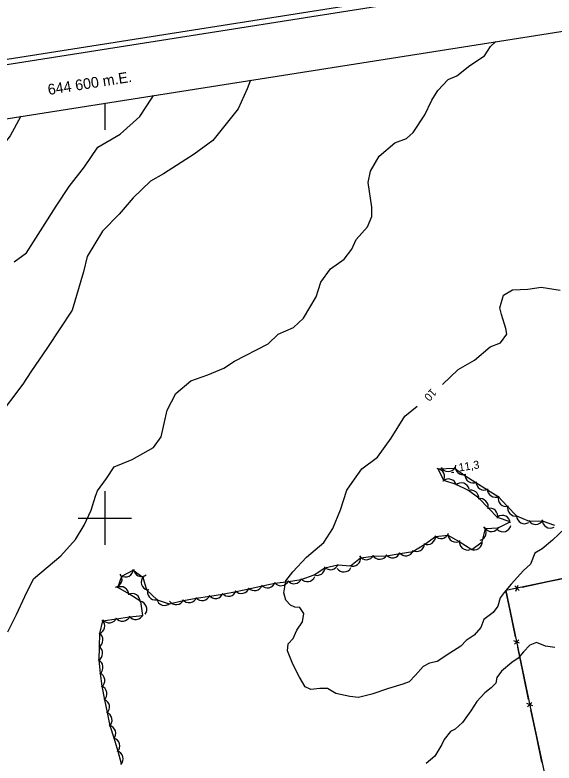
# Model space of a CAD drawing. Extents: x 643342 to 646936, y 5873857 to 5876103.
# Drawn here: x 644566.3 to 644768.4, y 5875508.2 to 5875788.4 of the extents above; entities that cross this region are included whole.
import ezdxf

# ---------------------------------------------------------------- set-up
doc = ezdxf.new("R2010")
doc.units = 0
for name, color, linetype in [('Niveau 1', 7, 'Continuous'), ('Niveau 2', 7, 'Continuous'), ('Niveau 3', 7, 'Continuous'), ('Niveau 37', 7, 'Continuous'), ('Niveau 44', 7, 'Continuous'), ('Niveau 60', 7, 'Continuous'), ('Niveau 61', 7, 'Continuous')]:
    doc.layers.add(name, color=color, linetype=linetype)

msp = doc.modelspace()

# ---------------------------------------------------------------- linework, layer by layer
at = {"layer": 'Niveau 1'}
for points in [[(644726.53, 5875650.06), (644732.42, 5875655.64), (644738.54, 5875659.11), (644744.45, 5875664.08), (644748.25, 5875665.64), (644750.67, 5875668.9), (644750.24, 5875671.02), (644748.64, 5875676.25), (644748.05, 5875678.76), (644749.35, 5875683.43), (644752.75, 5875685.49), (644758.53, 5875685.77), (644763.57, 5875686.46), (644770.68, 5875685.4)], [(644669.51, 5875567.34), (644667.76, 5875569.23), (644667.03, 5875572.03), (644667.78, 5875576.43), (644670.43, 5875579.83), (644675.5, 5875585.32), (644682.01, 5875590.82), (644685.42, 5875596.04), (644688.24, 5875603.08), (644690.69, 5875610.44), (644692.62, 5875613.36), (644696.33, 5875618.37), (644702.19, 5875622.76), (644707.33, 5875629.89), (644712.36, 5875638.17), (644716.98, 5875641.92)], [(644772.58, 5875596.21), (644767.78, 5875591.69), (644763.92, 5875588.42), (644761.17, 5875586.77), (644759.46, 5875582.75), (644756.85, 5875580.29), (644752.28, 5875575.2), (644749.68, 5875572.04), (644748.11, 5875570.15), (644747.31, 5875566.98), (644745.56, 5875564.65), (644742.09, 5875562)], [(644742.09, 5875562), (644740.86, 5875559.02), (644738.41, 5875556.11), (644735.4, 5875554.08), (644733.39, 5875552.02), (644729.23, 5875549.36), (644724.58, 5875546.31), (644721.68, 5875545.63), (644719.24, 5875544.36), (644716.41, 5875541.12), (644714.03, 5875538.62), (644711.62, 5875537.7), (644706.3, 5875536.1), (644700.05, 5875534.01), (644695.05, 5875532.79), (644691.82, 5875533.08), (644686.59, 5875534.24), (644683.44, 5875536.18), (644680.59, 5875536.15), (644677.2, 5875535.73), (644675.07, 5875536.76), (644672.87, 5875540.37), (644670.37, 5875545.23), (644668.39, 5875550.2), (644668.72, 5875552.92), (644670.51, 5875554.84), (644671.96, 5875558.02), (644674.05, 5875561.14), (644674.57, 5875564.28), (644673.03, 5875566.43), (644671.21, 5875566.61), (644669.51, 5875567.34)]]:
    msp.add_lwpolyline(points, dxfattribs=at)
at = {"layer": 'Niveau 2'}
for points in [[(644618.16, 5875626.44), (644621.04, 5875630.46), (644623.37, 5875640.39), (644626.63, 5875646.66), (644632.25, 5875651.38), (644638.57, 5875653.59), (644644.51, 5875656.12), (644648.58, 5875658.71), (644661.24, 5875665.23), (644664.98, 5875668.84), (644670.68, 5875671.34), (644674.43, 5875674.84), (644679.14, 5875682.87), (644680.95, 5875688.41), (644684.5, 5875693.3), (644689.63, 5875696.97), (644692.54, 5875700.68), (644694.23, 5875704.34), (644698.43, 5875709.11), (644700.1, 5875713), (644700, 5875716.5), (644698.73, 5875725.69), (644699.6, 5875729.98), (644702.8, 5875735.52), (644708.72, 5875740.55), (644713.1, 5875742.17), (644715.5, 5875744.43), (644719.88, 5875751.01), (644722.5, 5875756.5), (644724.83, 5875760.16), (644728.62, 5875764.29), (644731.93, 5875765.58), (644736.79, 5875769.45), (644742.3, 5875773.15), (644744.59, 5875776.63), (644746.48, 5875778.5)], [(644654.5, 5875764.03), (644653.34, 5875760.72), (644649.96, 5875753.27), (644640.46, 5875741.41), (644633.47, 5875736.34), (644621.92, 5875728.87), (644617.03, 5875726.2), (644610.62, 5875719.89), (644605.36, 5875713.79), (644599.06, 5875707.48), (644593.3, 5875697.94), (644591.97, 5875692.18), (644587.71, 5875677.84), (644578.5, 5875663.87), (644572.22, 5875654.73), (644569.15, 5875650.11), (644559.47, 5875637.38)], [(644565.94, 5875695.92), (644570.54, 5875699.38), (644576.66, 5875708.98), (644581.77, 5875716.84), (644586.58, 5875724.2), (644592.33, 5875731.52), (644597.37, 5875738.9), (644605.69, 5875743.75), (644613.13, 5875750.39), (644617.51, 5875757.24), (644618.19, 5875758.32)], [(644568.54, 5875750.51), (644568.37, 5875750.24), (644564.46, 5875743.13), (644559.78, 5875737.42), (644555.27, 5875729.9), (644548.26, 5875722.1), (644542.5, 5875717.23), (644539.36, 5875712.54), (644533.44, 5875702.47), (644530.05, 5875697.87), (644523.64, 5875686.75), (644517.22, 5875680.06), (644507.45, 5875671.46), (644501.51, 5875667.16), (644493.06, 5875657.62), (644489.1, 5875652.2), (644484.48, 5875646.95), (644478.91, 5875643.62), (644472.7, 5875640.23), (644463.23, 5875634.61), (644459.32, 5875632.37), (644449.83, 5875627.56), (644447.77, 5875626.11)], [(644563.64, 5875557.41), (644566.89, 5875563.81), (644569.99, 5875570.66), (644573.23, 5875577.18), (644583.46, 5875585.85), (644588.9, 5875591.97), (644592.25, 5875597.31), (644594.81, 5875603), (644596.48, 5875608.19), (644597.16, 5875610.19), (644600.58, 5875614.84), (644603.5, 5875619.15), (644610.19, 5875621.86), (644618.16, 5875626.44)], [(644768.6, 5875551.49), (644765.19, 5875551.94), (644761.8, 5875553.33), (644759.28, 5875552.34), (644756.95, 5875549.9), (644754.91, 5875547.55), (644752.5, 5875545.92), (644748.68, 5875542.65), (644746.88, 5875540.2), (644746.49, 5875538.11), (644744.74, 5875536.37), (644742.35, 5875534.51), (644739.4, 5875531.31), (644737.12, 5875527.71), (644733.98, 5875523.43), (644731.3, 5875520.9), (644729.52, 5875520.04), (644727.13, 5875517.01), (644726.32, 5875515.17), (644723.71, 5875510.77), (644720.47, 5875508.07)]]:
    msp.add_lwpolyline(points, dxfattribs=at)
at = {"layer": 'Niveau 3'}
msp.add_line((644729.97, 5875617), (644730.76, 5875617.13), dxfattribs=at)
at = {"layer": 'Niveau 37'}
for points in [[(645117.57, 5875650.61), (645049.07, 5875635.9), (644963.02, 5875617.79), (644871.7, 5875598.49), (644797.33, 5875582.76), (644750.3, 5875572.83), (644759.41, 5875529.24), (644766.72, 5875494.89)], [(644766.2, 5875576.19), (644775.98, 5875578.25)], [(644753.64, 5875574.56), (644755.32, 5875572.87)], [(644754.05, 5875572.6), (644754.91, 5875574.83)], [(644756.42, 5875574.13), (644766.2, 5875576.19)], [(644751.88, 5875565.27), (644750.3, 5875572.83)], [(644753.93, 5875555.5), (644751.88, 5875565.27)], [(644753.49, 5875552.71), (644755.18, 5875554.39)], [(644755.44, 5875553.12), (644753.22, 5875553.98)], [(644756.78, 5875541.82), (644754.74, 5875551.59)], [(644758.83, 5875532.04), (644756.78, 5875541.82)], [(644760.35, 5875529.67), (644758.12, 5875530.53)], [(644758.39, 5875529.26), (644760.08, 5875530.94)], [(644761.73, 5875518.36), (644759.65, 5875528.13)], [(644763.81, 5875508.58), (644761.73, 5875518.36)]]:
    msp.add_lwpolyline(points, dxfattribs=at)
at = {"layer": 'Niveau 44'}
for points in [[(644634.22, 5875569.93), (644639.3, 5875570.74), (644644.09, 5875571.51), (644649.15, 5875572.52), (644653.9, 5875573.53), (644658.93, 5875574.6), (644663.68, 5875575.62), (644668.77, 5875576.27), (644673.57, 5875577.01), (644678.42, 5875578.72), (644682.48, 5875581.38), (644687.27, 5875582.44), (644692, 5875582.11), (644695.85, 5875585.07), (644700.65, 5875585.72), (644705.5, 5875585.89), (644710.62, 5875586.72), (644715.42, 5875587.44), (644719.93, 5875590.23), (644723.9, 5875593.03), (644728.56, 5875593.56), (644732.83, 5875591.26), (644737.47, 5875588.23), (644741.41, 5875591.06), (644742.6, 5875596.04), (644747.45, 5875596.31), (644751.91, 5875598.54), (644747.18, 5875600.23), (644743.76, 5875603.67), (644740.14, 5875607.38), (644736.3, 5875610.35), (644731.65, 5875612.59), (644727.02, 5875614.02), (644724.9, 5875618.48), (644731.05, 5875618.69), (644734.92, 5875615.97), (644739.02, 5875613.36), (644743.36, 5875610.6), (644747.45, 5875608), (644750.92, 5875604.26), (644754.32, 5875600.79), (644759.07, 5875598.82), (644763.92, 5875598.92), (644768.57, 5875597.33)], [(644606.14, 5875507.89), (644604.91, 5875512.59), (644603.51, 5875517.55), (644601.97, 5875522.16), (644600.9, 5875527.15), (644599.98, 5875531.92), (644599.01, 5875536.95), (644598.37, 5875541.77), (644597.83, 5875546.83), (644597.96, 5875551.69), (644598.12, 5875556.78), (644599.16, 5875561.52), (644604.36, 5875562.29), (644609.17, 5875562.92), (644614.14, 5875563.51), (644613.45, 5875568.73), (644608.95, 5875571.55), (644604.78, 5875574.03), (644606.3, 5875578.24), (644610.6, 5875580.48), (644614.25, 5875577.78), (644615.62, 5875573.12), (644619.51, 5875569.37), (644624.1, 5875567.79), (644629.43, 5875569.16), (644634.22, 5875569.93)]]:
    msp.add_lwpolyline(points, dxfattribs=at)
for centre, start, end in [((644728.62, 5875620.45), 210.1745, 330.1524), ((644728.62, 5875620.45), 210.1745, 330.1524), ((644728.62, 5875620.45), 210.1745, 330.1524), ((644734.3, 5875619.24), 168.4318, 288.4098), ((644734.3, 5875619.24), 168.4318, 288.4098), ((644734.3, 5875619.24), 168.4318, 288.4098), ((644724.31, 5875615.54), 324.5621, 84.54), ((644724.31, 5875615.54), 324.5621, 84.54), ((644724.31, 5875615.54), 324.5621, 84.54), ((644737.91, 5875616.15), 177.5726, 297.5506), ((644737.91, 5875616.15), 177.5726, 297.5506), ((644737.91, 5875616.15), 177.5726, 297.5506), ((644728.82, 5875611.62), 12.8733, 132.8512), ((644728.82, 5875611.62), 12.8733, 132.8512), ((644728.82, 5875611.62), 12.8733, 132.8512), ((644733.59, 5875610.15), 12.8733, 132.8512), ((644733.59, 5875610.15), 12.8733, 132.8512), ((644733.59, 5875610.15), 12.8733, 132.8512), ((644742.13, 5875613.47), 177.5726, 297.5506), ((644742.13, 5875613.47), 177.5726, 297.5506), ((644742.13, 5875613.47), 177.5726, 297.5506), ((644737.14, 5875607.47), 352.2159, 112.1938), ((644737.14, 5875607.47), 352.2159, 112.1938), ((644737.14, 5875607.47), 352.2159, 112.1938), ((644746.35, 5875610.79), 177.5726, 297.5506), ((644746.35, 5875610.79), 177.5726, 297.5506), ((644746.35, 5875610.79), 177.5726, 297.5506), ((644750.39, 5875607.33), 164.3369, 284.3149), ((644750.39, 5875607.33), 164.3369, 284.3149), ((644750.39, 5875607.33), 164.3369, 284.3149), ((644740.7, 5875604.25), 344.8384, 104.8163), ((644740.7, 5875604.25), 344.8384, 104.8163), ((644740.7, 5875604.25), 344.8384, 104.8163), ((644744.22, 5875600.71), 344.8384, 104.8163), ((644744.22, 5875600.71), 344.8384, 104.8163), ((644744.22, 5875600.71), 344.8384, 104.8163), ((644753.88, 5875603.75), 164.3369, 284.3149), ((644753.88, 5875603.75), 164.3369, 284.3149), ((644753.88, 5875603.75), 164.3369, 284.3149), ((644748.96, 5875597.98), 4.6112, 124.5891), ((644748.96, 5875597.98), 4.6112, 124.5891), ((644748.96, 5875597.98), 4.6112, 124.5891), ((644757.32, 5875600.88), 182.0476, 302.0256), ((644757.32, 5875600.88), 182.0476, 302.0256), ((644757.32, 5875600.88), 182.0476, 302.0256), ((644761.46, 5875600.63), 211.1505, 331.1285), ((644761.46, 5875600.63), 211.1505, 331.1285), ((644761.46, 5875600.63), 211.1505, 331.1285), ((644766.93, 5875599.22), 178.2054, 298.1833), ((644766.93, 5875599.22), 178.2054, 298.1833), ((644766.93, 5875599.22), 178.2054, 298.1833), ((644739.91, 5875594.57), 284.3706, 44.3486), ((644739.91, 5875594.57), 284.3706, 44.3486), ((644739.91, 5875594.57), 284.3706, 44.3486), ((644744.93, 5875597.94), 213.1342, 333.1121), ((644744.93, 5875597.94), 213.1342, 333.1121), ((644744.93, 5875597.94), 213.1342, 333.1121), ((644749.21, 5875597.87), 227.1773, 347.1552), ((644749.21, 5875597.87), 227.1773, 347.1552), ((644749.21, 5875597.87), 227.1773, 347.1552), ((644725.94, 5875595.29), 221.5814, 341.5593), ((644725.94, 5875595.29), 221.5814, 341.5593), ((644725.94, 5875595.29), 221.5814, 341.5593), ((644731.53, 5875593.97), 181.7138, 301.6917), ((644731.53, 5875593.97), 181.7138, 301.6917), ((644731.53, 5875593.97), 181.7138, 301.6917), ((644720.9, 5875593.07), 245.1662, 5.1442), ((644720.9, 5875593.07), 245.1662, 5.1442), ((644720.9, 5875593.07), 245.1662, 5.1442), ((644735.89, 5875591), 170.1085, 290.0864), ((644735.89, 5875591), 170.1085, 290.0864), ((644735.89, 5875591), 170.1085, 290.0864), ((644738.41, 5875591.07), 245.6904, 5.6683), ((644738.41, 5875591.07), 245.6904, 5.6683), ((644738.41, 5875591.07), 245.6904, 5.6683), ((644716.83, 5875590.46), 239.0806, 359.0585), ((644716.83, 5875590.46), 239.0806, 359.0585), ((644716.83, 5875590.46), 239.0806, 359.0585), ((644692.85, 5875584.99), 247.6253, 7.6033), ((644692.85, 5875584.99), 247.6253, 7.6033), ((644692.85, 5875584.99), 247.6253, 7.6033), ((644698.02, 5875587.39), 212.0422, 332.0201), ((644698.02, 5875587.39), 212.0422, 332.0201), ((644698.02, 5875587.39), 212.0422, 332.0201), ((644703.01, 5875587.56), 212.0422, 332.0201), ((644703.01, 5875587.56), 212.0422, 332.0201), ((644703.01, 5875587.56), 212.0422, 332.0201), ((644707.81, 5875588.09), 218.5108, 338.4887), ((644707.81, 5875588.09), 218.5108, 338.4887), ((644707.81, 5875588.09), 218.5108, 338.4887), ((644712.76, 5875588.83), 218.5108, 338.4887), ((644712.76, 5875588.83), 218.5108, 338.4887), ((644712.76, 5875588.83), 218.5108, 338.4887), ((644684.52, 5875583.64), 222.3741, 342.3521), ((644684.52, 5875583.64), 222.3741, 342.3521), ((644684.52, 5875583.64), 222.3741, 342.3521), ((644607.64, 5875580.93), 237.5, 357.4779), ((644607.64, 5875580.93), 237.5, 357.4779), ((644607.64, 5875580.93), 237.5, 357.4779), ((644613.71, 5875581.11), 186.2985, 306.2764), ((644613.71, 5875581.11), 186.2985, 306.2764), ((644613.71, 5875581.11), 186.2985, 306.2764), ((644679.48, 5875581.52), 243.1992, 3.1771), ((644679.48, 5875581.52), 243.1992, 3.1771), ((644679.48, 5875581.52), 243.1992, 3.1771), ((644689.53, 5875582.78), 212.9848, 332.9627), ((644689.53, 5875582.78), 212.9848, 332.9627), ((644689.53, 5875582.78), 212.9848, 332.9627), ((644603.4, 5875576.98), 281.0278, 41.0057), ((644603.4, 5875576.98), 281.0278, 41.0057), ((644603.4, 5875576.98), 281.0278, 41.0057), ((644616.62, 5875575.95), 136.3935, 256.3714), ((644616.62, 5875575.95), 136.3935, 256.3714), ((644616.62, 5875575.95), 136.3935, 256.3714), ((644670.9, 5875578.38), 218.7476, 338.7256), ((644670.9, 5875578.38), 218.7476, 338.7256), ((644670.9, 5875578.38), 218.7476, 338.7256), ((644675.84, 5875579.14), 218.7476, 338.7256), ((644675.84, 5875579.14), 218.7476, 338.7256), ((644675.84, 5875579.14), 218.7476, 338.7256), ((644605.96, 5875571.28), 359.2806, 119.2585), ((644605.96, 5875571.28), 359.2806, 119.2585), ((644605.96, 5875571.28), 359.2806, 119.2585), ((644656.05, 5875575.79), 222.0752, 342.0531), ((644656.05, 5875575.79), 222.0752, 342.0531), ((644656.05, 5875575.79), 222.0752, 342.0531), ((644660.93, 5875576.84), 222.0752, 342.0531), ((644660.93, 5875576.84), 222.0752, 342.0531), ((644660.93, 5875576.84), 222.0752, 342.0531), ((644665.96, 5875577.63), 218.7476, 338.7256), ((644665.96, 5875577.63), 218.7476, 338.7256), ((644665.96, 5875577.63), 218.7476, 338.7256), ((644610.21, 5875568.71), 357.9355, 117.9135), ((644610.21, 5875568.71), 357.9355, 117.9135), ((644610.21, 5875568.71), 357.9355, 117.9135), ((644618.96, 5875572.3), 158.8759, 278.8538), ((644618.96, 5875572.3), 158.8759, 278.8538), ((644618.96, 5875572.3), 158.8759, 278.8538), ((644641.42, 5875572.86), 219.1209, 339.0989), ((644641.42, 5875572.86), 219.1209, 339.0989), ((644641.42, 5875572.86), 219.1209, 339.0989), ((644646.27, 5875573.7), 222.0752, 342.0531), ((644646.27, 5875573.7), 222.0752, 342.0531), ((644646.27, 5875573.7), 222.0752, 342.0531), ((644651.16, 5875574.75), 222.0752, 342.0531), ((644651.16, 5875574.75), 222.0752, 342.0531), ((644651.16, 5875574.75), 222.0752, 342.0531), ((644612.72, 5875565.82), 321.9862, 81.9642), ((644612.72, 5875565.82), 321.9862, 81.9642), ((644612.72, 5875565.82), 321.9862, 81.9642), ((644622.38, 5875570.25), 190.9707, 310.9487), ((644622.38, 5875570.25), 190.9707, 310.9487), ((644622.38, 5875570.25), 190.9707, 310.9487), ((644626.67, 5875570.58), 216.3142, 336.2921), ((644626.67, 5875570.58), 216.3142, 336.2921), ((644626.67, 5875570.58), 216.3142, 336.2921), ((644631.54, 5875571.28), 219.1209, 339.0989), ((644631.54, 5875571.28), 219.1209, 339.0989), ((644631.54, 5875571.28), 219.1209, 339.0989), ((644636.48, 5875572.07), 219.1209, 339.0989), ((644636.48, 5875572.07), 219.1209, 339.0989), ((644636.48, 5875572.07), 219.1209, 339.0989), ((644606.54, 5875564.35), 217.3962, 337.3742), ((644606.54, 5875564.35), 217.3962, 337.3742), ((644606.54, 5875564.35), 217.3962, 337.3742), ((644611.52, 5875564.97), 216.8093, 336.7872), ((644611.52, 5875564.97), 216.8093, 336.7872), ((644611.52, 5875564.97), 216.8093, 336.7872), ((644596.92, 5875559.53), 287.58, 47.5579), ((644596.92, 5875559.53), 287.58, 47.5579), ((644596.92, 5875559.53), 287.58, 47.5579), ((644601.58, 5875563.71), 217.3962, 337.3742), ((644601.58, 5875563.71), 217.3962, 337.3742), ((644601.58, 5875563.71), 217.3962, 337.3742), ((644596.26, 5875554.3), 298.5266, 58.5045), ((644596.26, 5875554.3), 298.5266, 58.5045), ((644596.26, 5875554.3), 298.5266, 58.5045), ((644596.13, 5875549.31), 298.5266, 58.5045), ((644596.13, 5875549.31), 298.5266, 58.5045), ((644596.13, 5875549.31), 298.5266, 58.5045), ((644596.29, 5875544.09), 307.575, 67.5529), ((644596.29, 5875544.09), 307.575, 67.5529), ((644596.29, 5875544.09), 307.575, 67.5529), ((644596.94, 5875539.13), 307.575, 67.5529), ((644596.94, 5875539.13), 307.575, 67.5529), ((644596.94, 5875539.13), 307.575, 67.5529), ((644597.77, 5875534.11), 310.9251, 70.9031), ((644597.77, 5875534.11), 310.9251, 70.9031), ((644597.77, 5875534.11), 310.9251, 70.9031), ((644598.71, 5875529.2), 310.9251, 70.9031), ((644598.71, 5875529.2), 310.9251, 70.9031), ((644598.71, 5875529.2), 310.9251, 70.9031), ((644599.66, 5875524.29), 310.9251, 70.9031), ((644599.66, 5875524.29), 310.9251, 70.9031), ((644599.66, 5875524.29), 310.9251, 70.9031), ((644601.06, 5875519.3), 318.4413, 78.4193), ((644601.06, 5875519.3), 318.4413, 78.4193), ((644601.06, 5875519.3), 318.4413, 78.4193), ((644602.55, 5875514.63), 314.7226, 74.7005), ((644602.55, 5875514.63), 314.7226, 74.7005), ((644602.55, 5875514.63), 314.7226, 74.7005), ((644603.82, 5875509.79), 314.7226, 74.7005), ((644603.82, 5875509.79), 314.7226, 74.7005), ((644603.82, 5875509.79), 314.7226, 74.7005)]:
    msp.add_arc(centre, 3, start, end, dxfattribs=at)
at = {"layer": 'Niveau 60'}
msp.add_line((644600, 5875755.46), (644600, 5875745.46), dxfattribs=at)
for points in [[(643342.09, 5875579.85), (646664.86, 5876102.57), (646935.9, 5874379.74), (643613.15, 5873856.99), (643342.1, 5875579.83)], [(643342.09, 5875579.85), (646664.86, 5876102.57), (646935.9, 5874379.74), (643613.15, 5873856.99), (643342.1, 5875579.83)], [(643342.09, 5875579.85), (646664.86, 5876102.57), (646935.9, 5874379.74), (643613.15, 5873856.99), (643342.1, 5875579.83)], [(643344.38, 5875578.18), (646663.19, 5876100.29), (646933.6, 5874381.38), (643614.81, 5873859.28), (643344.38, 5875578.18)], [(643344.38, 5875578.18), (646663.19, 5876100.29), (646933.6, 5874381.38), (643614.81, 5873859.28), (643344.38, 5875578.18)], [(643344.38, 5875578.18), (646663.19, 5876100.29), (646933.6, 5874381.38), (643614.81, 5873859.28), (643344.38, 5875578.18)]]:
    msp.add_lwpolyline(points, dxfattribs=at)
msp.add_lwpolyline([(643367.26, 5875561.52), (646133.22, 5875996.67), (646397.42, 5874317.29), (643631.46, 5873882.15)], close=True, dxfattribs=at)
at = {"layer": 'Niveau 61'}
for points in [[(644600, 5875610), (644600, 5875600), (644600, 5875590)], [(644590, 5875600), (644600, 5875600), (644610, 5875600)]]:
    msp.add_lwpolyline(points, dxfattribs=at)

# ---------------------------------------------------------------- texts
at = {"layer": 'Niveau 1'}
msp.add_text('10', height=3, rotation=227.6971, dxfattribs=at).set_placement((644722.41, 5875648.77))
at = {"layer": 'Niveau 3'}
msp.add_text('11,3 ', height=3, rotation=8.9405, dxfattribs=at).set_placement((644732.83, 5875617.41))
at = {"layer": 'Niveau 61'}
msp.add_text('644 600 m.E.', height=3.9998, rotation=8.9407, dxfattribs=at).set_placement((644578.88, 5875758.46))

doc.saveas('drawing.dxf')
